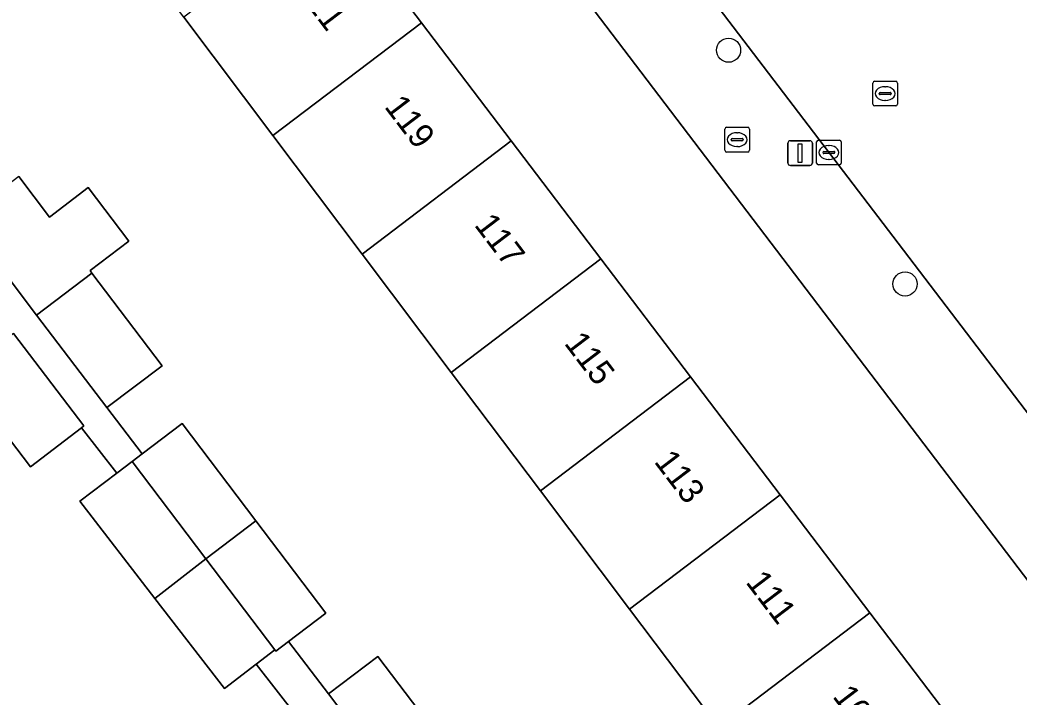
# Model space of a CAD drawing. Extents: x 160030 to 160839, y 385325 to 386450.
# Drawn here: x 160365.28 to 160405.72, y 385818.69 to 385846.1 of the extents above; entities that cross this region are included whole.
import ezdxf

# ---------------------------------------------------------------- set-up
doc = ezdxf.new("R2010")
doc.units = 0
for name, color, linetype in [('IMGEO_Boom', 7, 'Continuous'), ('IMGEO_Brandkraan', 7, 'Continuous'), ('IMGEO_Erf', 7, 'Continuous'), ('IMGEO_Kolk', 7, 'Continuous'), ('IMGEO_Lichtmast', 7, 'Continuous'), ('IMGEO_Pand', 7, 'Continuous'), ('IMGEO_Pand_nummerreeks', 7, 'Continuous'), ('IMGEO_Rijbaan_lokaal_open', 7, 'Continuous'), ('IMGEO_Rioolput', 7, 'Continuous'), ('IMGEO_Voetpad_open', 7, 'Continuous')]:
    doc.layers.add(name, color=color, linetype=linetype)

msp = doc.modelspace()

# ---------------------------------------------------------------- linework, layer by layer
at = {"layer": 'IMGEO_Boom'}
for centre in [(160393.964, 385844.874), (160401.108, 385835.41)]:
    msp.add_circle(centre, 0.489, dxfattribs=at)
at = {"layer": 'IMGEO_Brandkraan'}
for p, q in [((160393.811, 385840.826), (160393.811, 385841.678)), ((160393.886, 385841.752), (160394.738, 385841.752)), ((160394.299, 385841.532), (160394.324, 385841.532)), ((160394.812, 385841.678), (160394.812, 385840.826)), ((160394.07, 385841.246), (160394.07, 385841.258)), ((160394.508, 385841.209), (160394.11, 385841.209)), ((160394.113, 385841.295), (160394.511, 385841.295)), ((160394.554, 385841.258), (160394.554, 385841.246)), ((160394.738, 385840.752), (160393.886, 385840.752)), ((160394.322, 385840.972), (160394.297, 385840.972))]:
    msp.add_line(p, q, dxfattribs=at)
for points in [[(160393.811, 385840.826), (160393.811, 385841.678)], [(160393.886, 385841.752), (160394.738, 385841.752)], [(160394.812, 385841.678), (160394.812, 385840.826)], [(160394.738, 385840.752), (160393.886, 385840.752)]]:
    msp.add_lwpolyline(points, dxfattribs=at)
for centre, radius, start, end in [((160393.888, 385841.676), 0.0765, 91.552, 178.448), ((160393.888, 385841.676), 0.0765, 91.552, 178.448), ((160394.736, 385841.676), 0.0765, 1.552, 88.448), ((160394.736, 385841.676), 0.0765, 1.552, 88.448), ((160394.11, 385841.255), 0.0403, 85.8775, 175.7526), ((160394.107, 385841.245), 0.0366, 178.938, 274.7102), ((160394.511, 385841.252), 0.043, 264.8664, 352.4533), ((160394.515, 385841.257), 0.0386, 1.7309, 96.639), ((160393.888, 385840.828), 0.0765, 181.552, 268.448), ((160393.888, 385840.828), 0.0765, 181.552, 268.448), ((160394.736, 385840.828), 0.0765, 271.552, 358.448), ((160394.736, 385840.828), 0.0765, 271.552, 358.448)]:
    msp.add_arc(centre, radius, start, end, dxfattribs=at)
for centre, major_axis, ratio, start_param, end_param in [((160394.298, 385841.252), (-0.387, 0.002), 0.722429, 4.712389, 7.853982), ((160394.323, 385841.252), (-0.39, 0.002), 0.717154, 1.570796, 4.712389)]:
    msp.add_ellipse(centre, major_axis=major_axis, ratio=ratio, start_param=start_param, end_param=end_param, dxfattribs=at)
at = {"layer": 'IMGEO_Erf'}
for points in [[(160361.189, 385877.731), (160353.622, 385872.023), (160354.522, 385870.841), (160359.681, 385874.747), (160363.386, 385869.872), (160367.015, 385865.095), (160370.645, 385860.318), (160374.276, 385855.54), (160377.906, 385850.763), (160381.536, 385845.985), (160385.166, 385841.208), (160388.796, 385836.431), (160392.426, 385831.653), (160396.056, 385826.876), (160399.687, 385822.098), (160403.316, 385817.321)], [(160425.684, 385797.636), (160365.182, 385877.181)], [(160382.741, 385831.829), (160379.131, 385836.622), (160375.522, 385841.415), (160371.912, 385846.208), (160368.302, 385851), (160364.692, 385855.793)], [(160365.235, 385839.759), (160366.479, 385838.119), (160368.047, 385839.309), (160369.693, 385837.14), (160368.123, 385835.949), (160368.195, 385835.854), (160371.041, 385832.103), (160368.803, 385830.404), (160370.222, 385828.53), (160371.847, 385829.761), (160374.828, 385825.822), (160377.658, 385822.082), (160376.155, 385820.944), (160377.765, 385818.816), (160379.773, 385820.336), (160382.575, 385816.635)], [(160393.57, 385817.45), (160389.96, 385822.243), (160386.351, 385827.036), (160382.741, 385831.829)], [(160376.465, 385817.939), (160374.846, 385820.026), (160373.559, 385819.033), (160370.741, 385822.681), (160367.704, 385826.613), (160369.204, 385827.757), (160367.775, 385829.591), (160365.707, 385828.014), (160362.851, 385831.759)]]:
    msp.add_lwpolyline(points, dxfattribs=at)
at = {"layer": 'IMGEO_Kolk'}
for p, q in [((160397.524, 385840.306), (160397.524, 385841.158)), ((160397.599, 385841.232), (160398.451, 385841.232)), ((160398.525, 385841.158), (160398.525, 385840.306)), ((160397.783, 385840.726), (160397.783, 385840.738)), ((160397.826, 385840.775), (160398.224, 385840.775)), ((160398.012, 385841.012), (160398.037, 385841.012)), ((160398.267, 385840.738), (160398.267, 385840.726)), ((160398.221, 385840.689), (160397.823, 385840.689)), ((160398.035, 385840.452), (160398.01, 385840.452)), ((160398.451, 385840.232), (160397.599, 385840.232))]:
    msp.add_line(p, q, dxfattribs=at)
for points in [[(160397.524, 385840.306), (160397.524, 385841.158)], [(160397.599, 385841.232), (160398.451, 385841.232)], [(160398.525, 385841.158), (160398.525, 385840.306)], [(160398.451, 385840.232), (160397.599, 385840.232)]]:
    msp.add_lwpolyline(points, dxfattribs=at)
for centre, radius, start, end in [((160397.601, 385841.156), 0.0765, 91.552, 178.448), ((160397.601, 385841.156), 0.0765, 91.552, 178.448), ((160398.449, 385841.156), 0.0765, 1.552, 88.448), ((160398.449, 385841.156), 0.0765, 1.552, 88.448), ((160397.823, 385840.735), 0.0403, 85.8775, 175.7526), ((160397.82, 385840.725), 0.0366, 178.938, 274.7102), ((160398.224, 385840.732), 0.043, 264.8664, 352.4533), ((160398.228, 385840.737), 0.0386, 1.7309, 96.639), ((160397.601, 385840.308), 0.0765, 181.552, 268.448), ((160397.601, 385840.308), 0.0765, 181.552, 268.448), ((160398.449, 385840.308), 0.0765, 271.552, 358.448), ((160398.449, 385840.308), 0.0765, 271.552, 358.448)]:
    msp.add_arc(centre, radius, start, end, dxfattribs=at)
for centre, major_axis, ratio, start_param, end_param in [((160398.011, 385840.732), (-0.387, 0.002), 0.722429, 4.712389, 7.853982), ((160398.036, 385840.732), (-0.39, 0.002), 0.717154, 1.570796, 4.712389)]:
    msp.add_ellipse(centre, major_axis=major_axis, ratio=ratio, start_param=start_param, end_param=end_param, dxfattribs=at)
at = {"layer": 'IMGEO_Lichtmast'}
for p, q in [((160396.466, 385841.207), (160397.256, 385841.207)), ((160397.256, 385841.207), (160396.466, 385841.207)), ((160396.366, 385840.307), (160396.366, 385841.107)), ((160396.366, 385841.107), (160396.366, 385840.307)), ((160397.356, 385841.107), (160397.356, 385840.307)), ((160397.356, 385840.307), (160397.356, 385841.107)), ((160397.256, 385840.207), (160396.466, 385840.207)), ((160396.466, 385840.207), (160397.256, 385840.207))]:
    msp.add_line(p, q, dxfattribs=at)
msp.add_lwpolyline([(160396.786, 385841.082), (160396.936, 385841.082), (160396.936, 385840.332), (160396.786, 385840.332), (160396.786, 385841.082)], dxfattribs=at)
for centre, start, end in [((160396.466, 385841.107), 90, 180), ((160396.466, 385841.107), 90, 180), ((160397.256, 385841.107), 0, 90), ((160397.256, 385841.107), 360, 90), ((160396.466, 385840.307), 180, 270), ((160396.466, 385840.307), 180, 270), ((160397.256, 385840.307), 270, 0), ((160397.256, 385840.307), 270, 0)]:
    msp.add_arc(centre, 0.1, start, end, dxfattribs=at)
at = {"layer": 'IMGEO_Pand'}
for points in [[(160381.536, 385845.985), (160377.906, 385850.763), (160371.912, 385846.208), (160375.522, 385841.415)], [(160375.522, 385841.415), (160379.131, 385836.622), (160385.166, 385841.208), (160381.536, 385845.985)], [(160379.131, 385836.622), (160382.741, 385831.829), (160388.796, 385836.431), (160385.166, 385841.208)], [(160368.047, 385839.309), (160366.479, 385838.119), (160365.235, 385839.759), (160362.994, 385838.058), (160365.957, 385834.154), (160368.195, 385835.854), (160368.123, 385835.949), (160369.693, 385837.14)], [(160392.426, 385831.653), (160388.796, 385836.431), (160382.741, 385831.829), (160386.351, 385827.036)], [(160365.957, 385834.154), (160368.803, 385830.404), (160371.041, 385832.103), (160368.195, 385835.854)], [(160365.02, 385833.401), (160362.851, 385831.759), (160365.707, 385828.014), (160367.775, 385829.591), (160367.87, 385829.664)], [(160386.351, 385827.036), (160389.96, 385822.243), (160396.056, 385826.876), (160392.426, 385831.653)], [(160371.847, 385829.761), (160370.222, 385828.53), (160369.825, 385828.23), (160372.809, 385824.288), (160374.828, 385825.822)], [(160369.825, 385828.23), (160369.204, 385827.757), (160367.704, 385826.613), (160370.741, 385822.681), (160372.809, 385824.288)], [(160399.687, 385822.098), (160396.056, 385826.876), (160389.96, 385822.243), (160393.57, 385817.45)], [(160374.828, 385825.822), (160372.809, 385824.288), (160375.596, 385820.605), (160375.636, 385820.552), (160376.155, 385820.944), (160377.658, 385822.082)], [(160372.809, 385824.288), (160370.741, 385822.681), (160373.559, 385819.033), (160374.846, 385820.026), (160375.596, 385820.605)], [(160403.316, 385817.321), (160399.687, 385822.098), (160393.57, 385817.45), (160397.18, 385812.658)], [(160382.575, 385816.635), (160379.773, 385820.336), (160377.765, 385818.816), (160380.601, 385815.07)]]:
    msp.add_lwpolyline(points, close=True, dxfattribs=at)
at = {"layer": 'IMGEO_Rijbaan_lokaal_open'}
msp.add_lwpolyline([(160332.303, 385927.233), (160345.107, 385910.299), (160358.716, 385892.358), (160358.891, 385892.166), (160368.75, 385879.341), (160369.011, 385878.899), (160390.932, 385850.046), (160400.824, 385837.058), (160410.888, 385823.854), (160427.481, 385801.96), (160433.017, 385806.06), (160432.182, 385807.154), (160431.721, 385807.759), (160424.163, 385817.668), (160408.384, 385838.431), (160407.664, 385839.378)], dxfattribs=at)
at = {"layer": 'IMGEO_Rioolput'}
for p, q in [((160399.877, 385843.617), (160400.729, 385843.617)), ((160399.802, 385842.691), (160399.802, 385843.543)), ((160400.104, 385843.16), (160400.502, 385843.16)), ((160400.29, 385843.397), (160400.315, 385843.397)), ((160400.803, 385843.543), (160400.803, 385842.691)), ((160400.061, 385843.111), (160400.061, 385843.123)), ((160400.499, 385843.074), (160400.101, 385843.074)), ((160400.313, 385842.837), (160400.288, 385842.837)), ((160400.545, 385843.123), (160400.545, 385843.111)), ((160400.729, 385842.617), (160399.877, 385842.617))]:
    msp.add_line(p, q, dxfattribs=at)
for points in [[(160399.877, 385843.617), (160400.729, 385843.617)], [(160399.802, 385842.691), (160399.802, 385843.543)], [(160400.803, 385843.543), (160400.803, 385842.691)], [(160400.729, 385842.617), (160399.877, 385842.617)]]:
    msp.add_lwpolyline(points, dxfattribs=at)
for centre, radius, start, end in [((160399.879, 385843.541), 0.0765, 91.552, 178.448), ((160399.879, 385843.541), 0.0765, 91.552, 178.448), ((160400.727, 385843.541), 0.0765, 1.552, 88.448), ((160400.727, 385843.541), 0.0765, 1.552, 88.448), ((160400.101, 385843.12), 0.0403, 85.8775, 175.7526), ((160400.506, 385843.122), 0.0386, 1.7309, 96.639), ((160400.098, 385843.11), 0.0366, 178.938, 274.7102), ((160400.502, 385843.117), 0.043, 264.8664, 352.4533), ((160399.879, 385842.693), 0.0765, 181.552, 268.448), ((160399.879, 385842.693), 0.0765, 181.552, 268.448), ((160400.727, 385842.693), 0.0765, 271.552, 358.448), ((160400.727, 385842.693), 0.0765, 271.552, 358.448)]:
    msp.add_arc(centre, radius, start, end, dxfattribs=at)
for centre, major_axis, ratio, start_param, end_param in [((160400.289, 385843.117), (-0.387, 0.002), 0.722429, 4.712389, 7.853982), ((160400.314, 385843.117), (-0.39, 0.002), 0.717154, 1.570796, 4.712389)]:
    msp.add_ellipse(centre, major_axis=major_axis, ratio=ratio, start_param=start_param, end_param=end_param, dxfattribs=at)
at = {"layer": 'IMGEO_Voetpad_open'}
for points in [[(160363.009, 385881.394), (160365.182, 385877.181), (160425.684, 385797.636)], [(160428.538, 385800.565), (160427.481, 385801.96), (160410.888, 385823.854), (160400.824, 385837.058), (160390.932, 385850.046), (160369.011, 385878.899)], [(160365.02, 385833.401), (160367.87, 385829.664), (160367.775, 385829.591), (160369.204, 385827.757), (160369.825, 385828.23), (160370.222, 385828.53), (160368.803, 385830.404), (160365.957, 385834.154), (160362.994, 385838.058)]]:
    msp.add_lwpolyline(points, dxfattribs=at)
msp.add_lwpolyline([(160377.765, 385818.816), (160376.155, 385820.944), (160375.636, 385820.552), (160375.596, 385820.605), (160374.846, 385820.026), (160376.465, 385817.939), (160379.368, 385814.105), (160380.601, 385815.07)], close=True, dxfattribs=at)

# ---------------------------------------------------------------- texts
at = {"layer": 'IMGEO_Pand_nummerreeks'}
for s, p in [('121', (160376.376, 385847.355)), ('119', (160380.002, 385842.582)), ('117', (160383.642, 385837.792)), ('115', (160387.281, 385833.003)), ('113', (160390.921, 385828.213)), ('111', (160394.628, 385823.333)), ('109', (160398.144, 385818.707))]:
    msp.add_text(s, height=1, rotation=307.2297, dxfattribs=at).set_placement(p)

doc.saveas('drawing.dxf')
